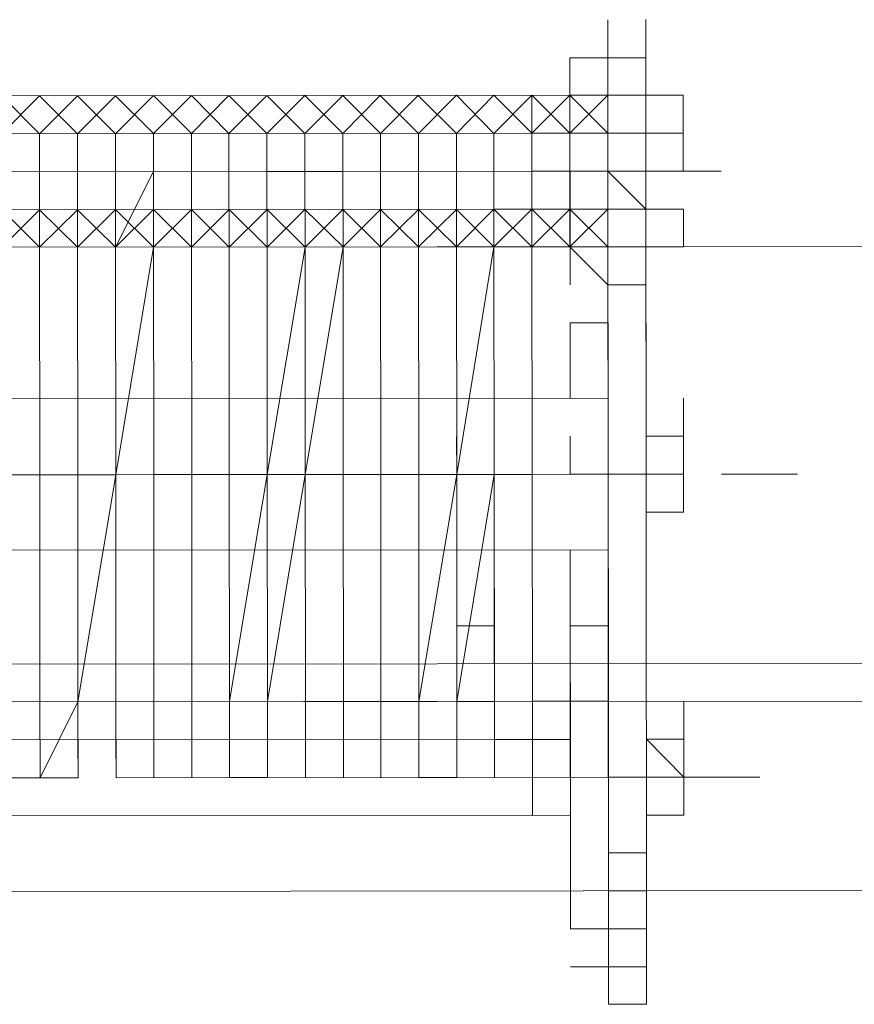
# Model space of a CAD drawing. Header units: inches. Extents: x -5850 to 5646, y 8947 to 13007.
# Tile 526 of 548: x 1172 to 1182, y 11421 to 11432. Entities that reach past the tile are written whole.
import ezdxf

# ---------------------------------------------------------------- set-up
doc = ezdxf.new("R2010")
doc.units = ezdxf.units.IN
doc.header["$MEASUREMENT"] = 0
doc.layers.add('at_Entity', color=7, linetype='Continuous')

msp = doc.modelspace()

# ---------------------------------------------------------------- linework, layer by layer
at = {"layer": 'at_Entity', "color": 7, "lineweight": 20}
for p, q in [((1178.998, 11431.289), (1178.998, 11431.713)), ((1179.422, 11431.29), (1179.422, 11431.714)), ((1178.575, 11430.871), (1178.574, 11431.289)), ((1178.575, 11430.871), (1178.574, 11431.289)), ((1178.998, 11431.289), (1178.574, 11431.289)), ((1178.574, 11431.289), (1178.998, 11431.289)), ((1178.998, 11431.289), (1179.422, 11431.29)), ((1179.422, 11431.29), (1178.998, 11431.289)), ((1179.422, 11431.29), (1178.998, 11431.289)), ((1179.422, 11431.29), (1178.998, 11431.289)), ((1179.422, 11431.29), (1178.998, 11431.289)), ((1178.999, 11430.871), (1178.998, 11431.289)), ((1179.422, 11430.871), (1179.422, 11431.29)), ((1179.422, 11431.29), (1179.422, 11430.871)), ((1179.422, 11430.871), (1179.422, 11431.29)), ((1179.422, 11430.871), (1179.422, 11431.29)), ((1179.422, 11430.871), (1179.422, 11431.29)), ((1165.058, 11430.859), (1178.999, 11430.871)), ((1178.151, 11430.447), (1178.151, 11430.87)), ((1178.151, 11430.447), (1178.151, 11430.87)), ((1178.151, 11430.447), (1178.151, 11430.87)), ((1178.151, 11430.447), (1178.151, 11430.87)), ((1178.575, 11430.871), (1178.999, 11430.871)), ((1178.999, 11430.447), (1178.999, 11430.871)), ((1178.999, 11430.447), (1178.999, 11430.871)), ((1178.999, 11430.447), (1178.999, 11430.871)), ((1178.999, 11430.871), (1179.422, 11430.871)), ((1178.999, 11430.447), (1178.999, 11430.871)), ((1179.422, 11430.871), (1178.999, 11430.871)), ((1178.999, 11430.447), (1178.999, 11430.871)), ((1178.999, 11430.447), (1178.999, 11430.871)), ((1178.999, 11430.447), (1178.999, 11430.871)), ((1178.999, 11430.447), (1178.999, 11430.871)), ((1179.841, 11430.872), (1179.422, 11430.871)), ((1179.422, 11430.871), (1179.423, 11430.448)), ((1179.423, 11430.448), (1179.422, 11430.871)), ((1179.423, 11430.448), (1179.422, 11430.871)), ((1179.423, 11430.448), (1179.422, 11430.871)), ((1179.841, 11430.872), (1179.841, 11430.448)), ((1179.841, 11430.448), (1179.841, 11430.872)), ((1164.634, 11430.434), (1178.151, 11430.447)), ((1165.482, 11430.435), (1178.151, 11430.447)), ((1172.659, 11430.018), (1172.659, 11430.442)), ((1172.659, 11430.018), (1172.659, 11430.442)), ((1172.659, 11430.018), (1172.659, 11430.442)), ((1173.083, 11430.018), (1173.082, 11430.442)), ((1173.083, 11430.018), (1173.082, 11430.442)), ((1173.507, 11430.019), (1173.506, 11430.442)), ((1173.507, 11430.019), (1173.506, 11430.442)), ((1173.93, 11430.019), (1173.93, 11430.443)), ((1173.93, 11430.019), (1173.93, 11430.443)), ((1173.93, 11430.019), (1173.93, 11430.443)), ((1174.354, 11430.019), (1174.354, 11430.443)), ((1174.354, 11430.019), (1174.354, 11430.443)), ((1174.772, 11430.02), (1174.772, 11430.444)), ((1174.772, 11430.02), (1174.772, 11430.444)), ((1174.772, 11430.02), (1174.772, 11430.444)), ((1175.196, 11430.02), (1175.196, 11430.444)), ((1175.196, 11430.02), (1175.196, 11430.444)), ((1175.62, 11430.02), (1175.62, 11430.444)), ((1175.62, 11430.02), (1175.62, 11430.444)), ((1176.044, 11430.021), (1176.043, 11430.445)), ((1176.044, 11430.021), (1176.043, 11430.445)), ((1176.462, 11430.021), (1176.462, 11430.445)), ((1176.462, 11430.021), (1176.462, 11430.445)), ((1176.886, 11430.022), (1176.886, 11430.445)), ((1176.886, 11430.022), (1176.886, 11430.445)), ((1176.886, 11430.022), (1176.886, 11430.445)), ((1177.31, 11430.022), (1177.309, 11430.446)), ((1177.31, 11430.022), (1177.309, 11430.446)), ((1177.728, 11430.022), (1177.728, 11430.446)), ((1177.728, 11430.022), (1177.728, 11430.446)), ((1178.151, 11430.447), (1178.999, 11430.447)), ((1178.999, 11430.447), (1178.151, 11430.447)), ((1178.999, 11430.447), (1178.151, 11430.447)), ((1178.575, 11430.447), (1178.151, 11430.447)), ((1178.151, 11430.447), (1178.152, 11430.023)), ((1178.152, 11430.023), (1178.151, 11430.447)), ((1178.152, 11430.023), (1178.151, 11430.447)), ((1178.152, 11430.023), (1178.151, 11430.447)), ((1178.575, 11430.447), (1178.576, 11430.023)), ((1178.999, 11430.447), (1178.575, 11430.447)), ((1178.576, 11430.023), (1178.575, 11430.447)), ((1179.423, 11430.448), (1178.999, 11430.447)), ((1179.423, 11430.448), (1178.999, 11430.447)), ((1178.999, 11430.447), (1178.999, 11430.023)), ((1178.999, 11430.023), (1178.999, 11430.447)), ((1178.999, 11430.023), (1178.999, 11430.447)), ((1179.841, 11430.448), (1179.423, 11430.448)), ((1179.423, 11430.024), (1179.423, 11430.448)), ((1179.423, 11430.448), (1179.841, 11430.448)), ((1179.423, 11430.448), (1179.424, 11429.6)), ((1179.424, 11429.6), (1179.423, 11430.448)), ((1179.423, 11430.448), (1179.423, 11430.024)), ((1179.841, 11430.024), (1179.841, 11430.448)), ((1179.841, 11430.024), (1179.841, 11430.448)), ((1179.841, 11430.448), (1179.841, 11430.024)), ((1178.152, 11430.023), (1165.482, 11430.011)), ((1172.659, 11430.018), (1172.66, 11429.176)), ((1172.66, 11429.176), (1172.659, 11430.018)), ((1173.083, 11430.018), (1173.084, 11429.176)), ((1173.084, 11429.176), (1173.083, 11430.018)), ((1173.93, 11430.019), (1173.507, 11429.177)), ((1173.507, 11429.177), (1173.507, 11430.019)), ((1173.507, 11430.019), (1173.507, 11429.177)), ((1173.93, 11430.019), (1173.931, 11429.177)), ((1173.931, 11429.177), (1173.93, 11430.019)), ((1173.93, 11430.019), (1173.931, 11429.177)), ((1174.354, 11430.019), (1174.355, 11429.177)), ((1174.355, 11429.177), (1174.354, 11430.019)), ((1174.772, 11430.02), (1174.773, 11429.178)), ((1174.773, 11429.178), (1174.772, 11430.02)), ((1175.196, 11430.02), (1175.197, 11429.178)), ((1175.197, 11429.178), (1175.196, 11430.02)), ((1176.044, 11430.021), (1175.62, 11430.02)), ((1175.62, 11430.02), (1175.621, 11429.178)), ((1175.621, 11429.178), (1175.62, 11430.02)), ((1175.62, 11430.02), (1175.621, 11429.178)), ((1176.044, 11430.021), (1176.045, 11429.179)), ((1176.045, 11429.179), (1176.044, 11430.021)), ((1176.044, 11430.021), (1176.045, 11429.179)), ((1176.462, 11430.021), (1176.463, 11429.179)), ((1176.463, 11429.179), (1176.462, 11430.021)), ((1176.886, 11430.022), (1176.887, 11429.18)), ((1176.887, 11429.18), (1176.886, 11430.022)), ((1177.31, 11430.022), (1177.31, 11429.18)), ((1177.31, 11429.18), (1177.31, 11430.022)), ((1178.152, 11430.023), (1177.728, 11430.022)), ((1177.728, 11429.599), (1177.728, 11430.022)), ((1177.728, 11430.022), (1177.728, 11429.599)), ((1177.728, 11430.022), (1177.729, 11429.18)), ((1177.728, 11430.022), (1177.728, 11429.599)), ((1177.728, 11429.599), (1177.728, 11430.022)), ((1177.728, 11429.599), (1177.728, 11430.022)), ((1177.728, 11429.599), (1177.728, 11430.022)), ((1178.152, 11430.023), (1178.152, 11429.599)), ((1178.999, 11430.023), (1178.152, 11430.023)), ((1178.152, 11430.023), (1178.152, 11429.599)), ((1178.152, 11429.599), (1178.152, 11430.023)), ((1178.576, 11430.023), (1178.152, 11430.023)), ((1178.152, 11429.599), (1178.152, 11430.023)), ((1178.152, 11429.599), (1178.152, 11430.023)), ((1178.152, 11429.599), (1178.152, 11430.023)), ((1178.152, 11429.599), (1178.152, 11430.023)), ((1178.152, 11429.599), (1178.152, 11430.023)), ((1178.152, 11429.599), (1178.152, 11430.023)), ((1178.152, 11429.599), (1178.152, 11430.023)), ((1178.576, 11430.023), (1178.999, 11430.023)), ((1179.423, 11430.024), (1178.999, 11430.023)), ((1179.423, 11430.024), (1178.999, 11430.023)), ((1179, 11429.6), (1178.999, 11430.023)), ((1179, 11429.6), (1178.999, 11430.023)), ((1178.999, 11430.023), (1179, 11429.6)), ((1179, 11429.6), (1178.999, 11430.023)), ((1179, 11429.6), (1178.999, 11430.023)), ((1179, 11429.6), (1178.999, 11430.023)), ((1179.424, 11429.6), (1179.423, 11430.024)), ((1179.424, 11429.6), (1179.423, 11430.024)), ((1179.424, 11429.6), (1179.423, 11430.024)), ((1179.841, 11430.024), (1179.423, 11430.024)), ((1179.424, 11429.6), (1179.423, 11430.024)), ((1179.424, 11429.6), (1179.423, 11430.024)), ((1178.152, 11429.599), (1165.482, 11429.588)), ((1177.729, 11429.18), (1177.728, 11429.599)), ((1177.729, 11429.18), (1177.728, 11429.599)), ((1177.728, 11429.599), (1178.152, 11429.599)), ((1177.729, 11429.18), (1177.728, 11429.599)), ((1178.152, 11429.599), (1177.728, 11429.599)), ((1177.729, 11429.18), (1177.728, 11429.599)), ((1177.728, 11429.599), (1177.729, 11429.18)), ((1177.729, 11429.18), (1177.728, 11429.599)), ((1177.729, 11429.18), (1177.728, 11429.599)), ((1177.729, 11429.18), (1177.728, 11429.599)), ((1177.729, 11429.18), (1177.728, 11429.599)), ((1178.152, 11429.599), (1179, 11429.6)), ((1179, 11429.6), (1178.152, 11429.599)), ((1178.152, 11429.181), (1178.152, 11429.599)), ((1178.152, 11429.181), (1178.152, 11429.599)), ((1178.152, 11429.181), (1178.152, 11429.599)), ((1178.152, 11429.181), (1178.152, 11429.599)), ((1178.152, 11429.599), (1178.152, 11429.181)), ((1178.152, 11429.181), (1178.152, 11429.599)), ((1178.152, 11429.599), (1178.152, 11429.181)), ((1178.152, 11429.599), (1178.152, 11429.181)), ((1178.152, 11429.181), (1178.152, 11429.599)), ((1178.576, 11429.181), (1178.576, 11429.599)), ((1179, 11429.6), (1179, 11429.181)), ((1179, 11429.181), (1179, 11429.6)), ((1179.424, 11429.6), (1179.842, 11429.6)), ((1179.424, 11429.6), (1179.424, 11429.182)), ((1179.426, 11427.068), (1179.424, 11429.6)), ((1179.842, 11429.6), (1179.842, 11429.182)), ((917.109, 11428.948), (1300.65, 11429.29)), ((1165.059, 11429.169), (1179, 11429.181)), ((1165.059, 11429.169), (1179, 11429.181)), ((1172.66, 11429.176), (1172.662, 11426.639)), ((1172.66, 11429.176), (1172.662, 11426.639)), ((1173.084, 11429.176), (1173.086, 11426.639)), ((1173.084, 11429.176), (1173.086, 11426.639)), ((1173.51, 11426.639), (1173.507, 11429.177)), ((1173.507, 11429.177), (1173.51, 11426.639)), ((1173.51, 11426.639), (1173.507, 11429.177)), ((1173.931, 11429.177), (1173.51, 11426.639)), ((1173.931, 11429.177), (1173.933, 11426.64)), ((1173.933, 11426.64), (1173.931, 11429.177)), ((1174.355, 11429.177), (1174.357, 11426.64)), ((1174.357, 11426.64), (1174.355, 11429.177)), ((1174.773, 11429.178), (1174.775, 11426.64)), ((1174.773, 11429.178), (1174.775, 11426.64)), ((1175.199, 11426.641), (1175.197, 11429.178)), ((1175.197, 11429.178), (1175.199, 11426.641)), ((1175.621, 11429.178), (1175.199, 11426.641)), ((1175.621, 11429.178), (1175.623, 11426.641)), ((1175.623, 11426.641), (1175.621, 11429.178)), ((1176.045, 11429.179), (1175.623, 11426.641)), ((1176.045, 11429.179), (1176.047, 11426.642)), ((1176.047, 11426.642), (1176.045, 11429.179)), ((1176.463, 11429.179), (1176.465, 11426.642)), ((1176.465, 11426.642), (1176.463, 11429.179)), ((1176.887, 11429.18), (1176.889, 11426.642)), ((1176.889, 11426.642), (1176.887, 11429.18)), ((1177.31, 11429.18), (1177.313, 11426.643)), ((1177.313, 11426.643), (1177.31, 11429.18)), ((1177.729, 11429.18), (1177.313, 11426.643)), ((1178.152, 11429.181), (1177.729, 11429.18)), ((1178.152, 11429.181), (1177.729, 11429.18)), ((1177.729, 11429.18), (1178.152, 11429.181)), ((1177.729, 11429.18), (1177.731, 11426.643)), ((1177.731, 11426.643), (1177.729, 11429.18)), ((1177.731, 11426.643), (1177.729, 11429.18)), ((1177.729, 11428.757), (1177.729, 11429.18)), ((1177.729, 11428.757), (1177.729, 11429.18)), ((1177.729, 11428.757), (1177.729, 11429.18)), ((1177.729, 11428.757), (1177.729, 11429.18)), ((1177.729, 11428.757), (1177.729, 11429.18)), ((1178.152, 11429.181), (1178.155, 11426.643)), ((1178.155, 11426.643), (1178.152, 11429.181)), ((1178.155, 11426.643), (1178.152, 11429.181)), ((1178.152, 11429.181), (1179, 11429.181)), ((1179, 11428.758), (1178.576, 11429.181)), ((1179, 11429.181), (1178.576, 11429.181)), ((1178.576, 11429.181), (1179, 11429.181)), ((1179.424, 11429.182), (1179, 11429.181)), ((1179, 11429.181), (1179.424, 11429.182)), ((1179, 11428.758), (1179, 11429.181)), ((1179, 11429.181), (1179.002, 11426.644)), ((1179.002, 11427.068), (1179, 11429.181)), ((1179.842, 11429.182), (1179.424, 11429.182)), ((1179.424, 11429.182), (1179.424, 11428.758)), ((1179.424, 11429.182), (1179.424, 11428.758)), ((1179.426, 11427.068), (1179.424, 11429.182)), ((1177.729, 11428.333), (1177.729, 11428.757)), ((1177.729, 11428.757), (1177.729, 11428.333)), ((1177.729, 11428.333), (1177.729, 11428.757)), ((1177.729, 11428.757), (1177.729, 11428.333)), ((1177.729, 11428.333), (1177.729, 11428.757)), ((1177.729, 11428.333), (1177.729, 11428.757)), ((1177.729, 11428.333), (1177.729, 11428.757)), ((1179.424, 11428.758), (1179, 11428.758)), ((1179.424, 11428.758), (1179, 11428.758)), ((1179.001, 11428.334), (1178.577, 11428.333)), ((1178.577, 11428.333), (1178.578, 11427.491)), ((1178.578, 11427.491), (1178.577, 11428.333)), ((1179.001, 11428.334), (1179.002, 11427.068)), ((1179.002, 11427.068), (1179.001, 11428.334)), ((1165.061, 11427.479), (1179.002, 11427.492)), ((1179.002, 11427.068), (1179.002, 11427.492)), ((1179.002, 11427.492), (1179.003, 11425.802)), ((1179.002, 11427.068), (1179.002, 11427.492)), ((1179.426, 11427.068), (1179.425, 11427.492)), ((1179.426, 11427.068), (1179.425, 11427.492)), ((1179.844, 11427.069), (1179.844, 11427.493)), ((1177.731, 11426.643), (1177.731, 11427.067)), ((1179.002, 11427.068), (1179.003, 11426.22)), ((1179.003, 11426.22), (1179.002, 11427.068)), ((1179.005, 11424.112), (1179.002, 11427.068)), ((1179.426, 11427.068), (1179.844, 11427.069)), ((1179.426, 11426.645), (1179.426, 11427.068)), ((1179.427, 11426.221), (1179.426, 11427.068)), ((1179.426, 11427.068), (1179.426, 11426.645)), ((1179.427, 11426.221), (1179.426, 11427.068)), ((1179.844, 11426.645), (1179.844, 11427.069)), ((1179.844, 11426.645), (1179.844, 11427.069)), ((1179.844, 11427.069), (1179.844, 11426.645)), ((1179.844, 11426.645), (1179.844, 11427.069)), ((1172.662, 11426.639), (1172.664, 11424.107)), ((1172.664, 11424.107), (1172.662, 11426.639)), ((1173.086, 11426.639), (1173.088, 11424.107)), ((1173.088, 11424.107), (1173.086, 11426.639)), ((1173.51, 11426.639), (1173.088, 11424.107)), ((1173.088, 11424.107), (1173.51, 11426.639)), ((1173.51, 11426.639), (1173.512, 11424.108)), ((1173.512, 11424.108), (1173.51, 11426.639)), ((1173.933, 11426.64), (1173.936, 11424.108)), ((1173.936, 11424.108), (1173.933, 11426.64)), ((1174.357, 11426.64), (1174.359, 11424.108)), ((1174.359, 11424.108), (1174.357, 11426.64)), ((1174.778, 11424.109), (1174.775, 11426.64)), ((1174.775, 11426.64), (1174.778, 11424.109)), ((1175.199, 11426.641), (1174.778, 11424.109)), ((1175.202, 11424.109), (1175.199, 11426.641)), ((1175.199, 11426.641), (1175.202, 11424.109)), ((1175.623, 11426.641), (1175.202, 11424.109)), ((1175.623, 11426.641), (1175.625, 11424.109)), ((1175.625, 11424.109), (1175.623, 11426.641)), ((1176.047, 11426.642), (1176.049, 11424.11)), ((1176.049, 11424.11), (1176.047, 11426.642)), ((1176.465, 11426.642), (1176.467, 11424.11)), ((1176.467, 11424.11), (1176.465, 11426.642)), ((1176.891, 11424.111), (1176.889, 11426.642)), ((1176.889, 11426.642), (1176.891, 11424.111)), ((1177.313, 11426.643), (1176.891, 11424.111)), ((1177.315, 11424.111), (1177.313, 11426.643)), ((1177.313, 11426.643), (1177.315, 11424.111)), ((1177.731, 11426.643), (1177.315, 11424.111)), ((1177.731, 11426.643), (1177.733, 11424.111)), ((1177.733, 11424.111), (1177.731, 11426.643)), ((1178.157, 11424.112), (1178.155, 11426.643)), ((1178.155, 11426.643), (1178.157, 11424.112)), ((1178.157, 11424.112), (1178.155, 11426.643)), ((1179.003, 11426.22), (1179.002, 11426.644)), ((1179.003, 11426.22), (1179.002, 11426.644)), ((1179.003, 11426.22), (1179.002, 11426.644)), ((1179.003, 11426.22), (1179.002, 11426.644)), ((1179.002, 11426.644), (1179.003, 11426.22)), ((1179.427, 11426.221), (1179.426, 11426.645)), ((1179.427, 11426.221), (1179.426, 11426.645)), ((1179.427, 11426.221), (1179.426, 11426.645)), ((1179.427, 11426.221), (1179.426, 11426.645)), ((1179.426, 11426.645), (1179.427, 11426.221)), ((1179.428, 11424.113), (1179.426, 11426.645)), ((1179.845, 11426.221), (1179.844, 11426.645)), ((1179.845, 11426.221), (1179.844, 11426.645)), ((1179.845, 11426.221), (1179.844, 11426.645)), ((1179.003, 11426.22), (1179.004, 11424.955)), ((1179.004, 11424.955), (1179.003, 11426.22)), ((1179.005, 11424.112), (1179.003, 11426.22)), ((1179.427, 11426.221), (1179.845, 11426.221)), ((1179.845, 11426.221), (1179.427, 11426.221)), ((1179.003, 11425.802), (1165.062, 11425.79)), ((1178.58, 11424.954), (1178.579, 11425.802)), ((1178.579, 11425.802), (1178.58, 11424.954)), ((1177.732, 11424.953), (1177.732, 11425.377)), ((1177.732, 11424.953), (1177.732, 11425.377)), ((1177.732, 11424.953), (1177.732, 11425.377)), ((1177.732, 11424.953), (1177.732, 11425.377)), ((1177.732, 11424.953), (1177.732, 11425.377)), ((1177.732, 11424.953), (1177.732, 11425.377)), ((1177.732, 11424.953), (1177.732, 11425.377)), ((1178.58, 11424.954), (1178.58, 11425.378)), ((1178.58, 11424.954), (1178.58, 11425.378)), ((1179.004, 11424.955), (1179.003, 11425.378)), ((1179.004, 11424.955), (1179.003, 11425.378)), ((1177.315, 11424.111), (1177.314, 11424.953)), ((1177.315, 11424.111), (1177.314, 11424.953)), ((1177.733, 11424.111), (1177.732, 11424.953)), ((1177.733, 11424.111), (1177.732, 11424.953)), ((1177.733, 11424.53), (1177.732, 11424.953)), ((1177.733, 11424.53), (1177.732, 11424.953)), ((1177.733, 11424.53), (1177.732, 11424.953)), ((1177.733, 11424.53), (1177.732, 11424.953)), ((1177.733, 11424.53), (1177.732, 11424.953)), ((1177.733, 11424.53), (1177.732, 11424.953)), ((1177.733, 11424.53), (1177.732, 11424.953)), ((1178.58, 11424.954), (1179.004, 11424.955)), ((1178.58, 11424.954), (1178.581, 11423.688)), ((1178.583, 11421.575), (1178.58, 11424.954)), ((1179.004, 11424.955), (1179.005, 11424.112)), ((1179.007, 11421.575), (1179.004, 11424.955)), ((917.113, 11424.297), (1335.713, 11424.671)), ((1177.733, 11424.111), (1177.733, 11424.53)), ((1177.733, 11424.111), (1177.733, 11424.53)), ((1177.733, 11424.111), (1177.733, 11424.53)), ((1177.733, 11424.111), (1177.733, 11424.53)), ((1177.733, 11424.111), (1177.733, 11424.53)), ((1178.157, 11424.112), (1178.157, 11424.53)), ((1179.428, 11424.113), (1179.428, 11424.531)), ((886.706, 11423.851), (1300.654, 11424.221)), ((1165.064, 11424.1), (1179.005, 11424.112)), ((1172.664, 11424.107), (1172.665, 11423.259)), ((1172.665, 11423.259), (1172.664, 11424.107)), ((1173.088, 11424.107), (1172.665, 11423.259)), ((1173.088, 11424.107), (1173.089, 11423.26)), ((1173.089, 11423.26), (1173.088, 11424.107)), ((1173.089, 11423.26), (1173.088, 11424.107)), ((1173.512, 11424.108), (1173.513, 11423.26)), ((1173.513, 11423.26), (1173.512, 11424.108)), ((1173.936, 11424.108), (1173.936, 11423.26)), ((1173.936, 11423.26), (1173.936, 11424.108)), ((1174.359, 11424.108), (1174.36, 11423.261)), ((1174.36, 11423.261), (1174.359, 11424.108)), ((1174.778, 11424.109), (1174.778, 11423.261)), ((1174.778, 11424.109), (1174.778, 11423.261)), ((1174.778, 11423.261), (1174.778, 11424.109)), ((1175.202, 11424.109), (1175.202, 11423.261)), ((1175.202, 11423.261), (1175.202, 11424.109)), ((1175.202, 11424.109), (1175.202, 11423.261)), ((1175.625, 11424.109), (1175.626, 11423.262)), ((1175.626, 11423.262), (1175.625, 11424.109)), ((1176.049, 11424.11), (1176.05, 11423.262)), ((1176.05, 11423.262), (1176.049, 11424.11)), ((1176.467, 11424.11), (1176.468, 11423.263)), ((1176.468, 11423.263), (1176.467, 11424.11)), ((1176.891, 11424.111), (1176.892, 11423.263)), ((1176.891, 11424.111), (1176.892, 11423.263)), ((1176.892, 11423.263), (1176.891, 11424.111)), ((1177.315, 11424.111), (1177.316, 11423.263)), ((1177.316, 11423.263), (1177.315, 11424.111)), ((1177.315, 11424.111), (1177.316, 11423.263)), ((1177.733, 11424.111), (1177.734, 11423.264)), ((1177.734, 11423.264), (1177.733, 11424.111)), ((1178.157, 11423.688), (1178.157, 11424.112)), ((1178.158, 11423.264), (1178.157, 11424.112)), ((1178.157, 11424.112), (1178.158, 11423.264)), ((1178.158, 11423.264), (1178.157, 11424.112)), ((1179.005, 11424.112), (1178.157, 11424.112)), ((1178.157, 11423.688), (1178.157, 11424.112)), ((1178.581, 11423.688), (1178.581, 11424.112)), ((1178.581, 11423.688), (1178.581, 11424.112)), ((1179.007, 11421.575), (1179.005, 11424.112)), ((1179.005, 11423.689), (1179.005, 11424.112)), ((1179.005, 11423.689), (1179.005, 11424.112)), ((1179.429, 11423.689), (1179.428, 11424.113)), ((1179.429, 11423.689), (1179.428, 11424.113)), ((1179.429, 11423.689), (1179.428, 11424.113)), ((1179.429, 11423.689), (1179.428, 11424.113)), ((1179.847, 11423.689), (1179.847, 11424.113)), ((1165.488, 11423.677), (1178.157, 11423.688)), ((1172.665, 11423.259), (1172.665, 11423.683)), ((1172.665, 11423.259), (1172.665, 11423.683)), ((1173.089, 11423.26), (1173.088, 11423.683)), ((1173.089, 11423.26), (1173.088, 11423.683)), ((1173.513, 11423.26), (1173.512, 11423.684)), ((1173.513, 11423.26), (1173.512, 11423.684)), ((1173.936, 11423.26), (1173.936, 11423.684)), ((1173.936, 11423.26), (1173.936, 11423.684)), ((1173.936, 11423.26), (1173.936, 11423.684)), ((1174.36, 11423.261), (1174.36, 11423.685)), ((1174.36, 11423.261), (1174.36, 11423.685)), ((1174.778, 11423.261), (1174.778, 11423.685)), ((1174.778, 11423.261), (1174.778, 11423.685)), ((1175.202, 11423.261), (1175.202, 11423.685)), ((1175.202, 11423.261), (1175.202, 11423.685)), ((1175.626, 11423.262), (1175.626, 11423.686)), ((1175.626, 11423.262), (1175.626, 11423.686)), ((1176.05, 11423.262), (1176.049, 11423.686)), ((1176.05, 11423.262), (1176.049, 11423.686)), ((1176.05, 11423.262), (1176.049, 11423.686)), ((1176.468, 11423.263), (1176.468, 11423.686)), ((1176.468, 11423.263), (1176.468, 11423.686)), ((1176.892, 11423.263), (1176.892, 11423.687)), ((1176.892, 11423.263), (1176.892, 11423.687)), ((1177.316, 11423.263), (1177.315, 11423.687)), ((1177.316, 11423.263), (1177.315, 11423.687)), ((1177.734, 11423.264), (1177.734, 11423.688)), ((1177.734, 11423.264), (1177.734, 11423.688)), ((1178.581, 11423.688), (1178.157, 11423.688)), ((1178.158, 11423.264), (1178.157, 11423.688)), ((1178.158, 11422.84), (1178.157, 11423.688)), ((1178.158, 11423.264), (1178.157, 11423.688)), ((1178.158, 11423.264), (1178.157, 11423.688)), ((1178.158, 11423.264), (1178.157, 11423.688)), ((1178.581, 11423.688), (1178.582, 11423.265)), ((1178.581, 11423.688), (1178.582, 11422.841)), ((1179.005, 11423.689), (1179.006, 11422.841)), ((1179.005, 11423.689), (1179.006, 11422.841)), ((1179.005, 11423.689), (1179.005, 11423.265)), ((1179.429, 11423.689), (1179.429, 11423.265)), ((1179.429, 11423.689), (1179.847, 11423.266)), ((1179.429, 11423.265), (1179.429, 11423.689)), ((1179.429, 11423.689), (1179.43, 11422.841)), ((1179.429, 11423.689), (1179.847, 11423.689)), ((1179.429, 11423.265), (1179.429, 11423.689)), ((1179.429, 11423.265), (1179.429, 11423.689)), ((1179.847, 11423.266), (1179.847, 11423.689)), ((1179.847, 11423.266), (1179.847, 11423.689)), ((1172.665, 11423.259), (1173.089, 11423.26)), ((1174.778, 11423.261), (1175.202, 11423.261)), ((1176.892, 11423.263), (1177.316, 11423.263)), ((1178.158, 11422.84), (1178.158, 11423.264)), ((1178.582, 11423.265), (1178.583, 11421.575)), ((1178.582, 11422.841), (1178.582, 11423.265)), ((1179.006, 11422.423), (1179.005, 11423.265)), ((1179.005, 11423.265), (1179.006, 11422.423)), ((1179.006, 11422.841), (1179.005, 11423.265)), ((1179.429, 11423.265), (1179.847, 11423.266)), ((1179.847, 11423.266), (1179.429, 11423.265)), ((1179.43, 11422.423), (1179.429, 11423.265)), ((1179.43, 11422.841), (1179.429, 11423.265)), ((1179.43, 11422.423), (1179.429, 11423.265)), ((1179.43, 11422.841), (1179.429, 11423.265)), ((1179.847, 11423.266), (1179.848, 11422.842)), ((1179.848, 11422.842), (1179.847, 11423.266)), ((1179.847, 11423.266), (1179.848, 11422.842)), ((1178.158, 11422.84), (1165.489, 11422.829)), ((1178.582, 11422.841), (1178.158, 11422.84)), ((1179.006, 11422.423), (1179.006, 11422.841)), ((1179.006, 11422.423), (1179.006, 11422.841)), ((1179.848, 11422.842), (1179.43, 11422.841)), ((1179.43, 11421.999), (1179.43, 11422.841)), ((1179.43, 11422.423), (1179.43, 11422.841)), ((1179.43, 11422.423), (1179.43, 11422.841)), ((1179.007, 11421.999), (1179.006, 11422.423)), ((1179.006, 11422.423), (1179.43, 11422.423)), ((1179.43, 11421.999), (1179.43, 11422.423)), ((1179.43, 11421.999), (1179.43, 11422.423)), ((1335.715, 11422.139), (886.707, 11421.738)), ((1178.583, 11421.575), (1178.583, 11421.999)), ((1179.007, 11421.575), (1179.007, 11421.999)), ((1179.007, 11421.575), (1179.007, 11421.999)), ((1179.007, 11421.999), (1179.43, 11421.999)), ((1179.431, 11421.576), (1179.43, 11421.999)), ((1178.583, 11421.575), (1179.007, 11421.575)), ((1179.431, 11421.576), (1179.007, 11421.575)), ((1179.007, 11421.575), (1179.007, 11421.151)), ((1179.431, 11421.152), (1179.431, 11421.576)), ((1179.008, 11420.733), (1179.007, 11421.151)), ((1179.431, 11420.734), (1179.431, 11421.152)), ((1179.008, 11420.733), (1179.431, 11420.734)), ((1179.431, 11420.734), (1179.008, 11420.733))]:
    msp.add_line(p, q, dxfattribs=at)
at = {"layer": 'at_Entity', "color": 3, "lineweight": 20}
for p, q in [((1179.422, 11431.29), (1178.574, 11431.289)), ((1178.574, 11431.289), (1178.575, 11430.447)), ((1178.577, 11428.757), (1178.574, 11431.289)), ((1178.999, 11430.871), (1178.998, 11431.289)), ((1179.422, 11430.871), (1179.422, 11431.29)), ((1179.422, 11430.871), (1179.422, 11431.29)), ((1179.424, 11429.182), (1179.422, 11431.29)), ((1174.353, 11430.867), (1173.93, 11430.443)), ((1173.93, 11430.443), (1174.353, 11430.867)), ((1174.353, 11430.867), (1174.772, 11430.444)), ((1174.772, 11430.444), (1174.353, 11430.867)), ((1174.772, 11430.867), (1174.354, 11430.443)), ((1175.195, 11430.868), (1174.772, 11430.444)), ((1174.772, 11430.444), (1175.195, 11430.868)), ((1174.772, 11430.867), (1175.196, 11430.444)), ((1175.195, 11430.868), (1175.62, 11430.444)), ((1175.62, 11430.444), (1175.195, 11430.868)), ((1175.619, 11430.868), (1175.196, 11430.444)), ((1175.619, 11430.868), (1176.043, 11430.445)), ((1176.043, 11430.868), (1175.62, 11430.444)), ((1175.62, 11430.444), (1176.043, 11430.868)), ((1176.461, 11430.869), (1176.043, 11430.445)), ((1176.043, 11430.868), (1176.462, 11430.445)), ((1176.462, 11430.445), (1176.043, 11430.868)), ((1176.461, 11430.869), (1176.886, 11430.445)), ((1176.885, 11430.869), (1176.462, 11430.445)), ((1176.462, 11430.445), (1176.885, 11430.869)), ((1176.885, 11430.869), (1177.309, 11430.446)), ((1177.309, 11430.446), (1176.885, 11430.869)), ((1177.309, 11430.87), (1176.886, 11430.445)), ((1177.309, 11430.87), (1177.728, 11430.446)), ((1177.727, 11430.87), (1177.309, 11430.446)), ((1177.309, 11430.446), (1177.727, 11430.87)), ((1177.727, 11430.87), (1178.151, 11430.447)), ((1178.151, 11430.447), (1177.727, 11430.87)), ((1178.151, 11430.87), (1177.728, 11430.446)), ((1178.575, 11430.871), (1178.151, 11430.447)), ((1178.151, 11430.87), (1178.575, 11430.447)), ((1178.999, 11430.871), (1178.575, 11430.871)), ((1178.575, 11430.871), (1178.999, 11430.447)), ((1178.999, 11430.871), (1178.575, 11430.447)), ((1178.575, 11430.447), (1178.575, 11430.871)), ((1178.999, 11430.447), (1178.999, 11430.871)), ((1178.999, 11430.447), (1178.999, 11430.871)), ((1178.999, 11430.447), (1178.999, 11430.871)), ((1178.999, 11430.871), (1178.999, 11430.447)), ((1178.999, 11430.447), (1178.999, 11430.871)), ((1179.422, 11430.871), (1178.999, 11430.871)), ((1179.423, 11430.448), (1179.422, 11430.871)), ((1179.423, 11430.448), (1179.422, 11430.871)), ((1179.841, 11430.448), (1179.841, 11430.872)), ((1172.24, 11430.865), (1172.659, 11430.442)), ((1172.658, 11430.865), (1172.24, 11430.441)), ((1172.24, 11430.441), (1172.658, 11430.865)), ((1172.658, 11430.865), (1173.082, 11430.442)), ((1173.082, 11430.442), (1172.658, 11430.865)), ((1173.082, 11430.866), (1172.659, 11430.442)), ((1173.082, 11430.866), (1173.506, 11430.442)), ((1173.506, 11430.866), (1173.082, 11430.442)), ((1173.082, 11430.442), (1173.506, 11430.866)), ((1173.93, 11430.867), (1173.506, 11430.442)), ((1173.506, 11430.866), (1173.93, 11430.443)), ((1173.93, 11430.443), (1173.506, 11430.866)), ((1173.93, 11430.867), (1174.354, 11430.443)), ((1178.575, 11430.447), (1178.151, 11430.447)), ((1178.575, 11430.447), (1179.423, 11430.448)), ((1178.999, 11430.447), (1178.575, 11430.447)), ((1178.999, 11430.447), (1179.423, 11430.448)), ((1178.999, 11430.447), (1179.423, 11430.448)), ((1179.423, 11430.448), (1178.999, 11430.447)), ((1179.841, 11430.024), (1179.841, 11430.448)), ((1173.083, 11430.018), (1178.152, 11430.023)), ((1180.265, 11430.025), (1178.152, 11430.023)), ((1178.152, 11430.023), (1178.152, 11429.599)), ((1178.152, 11429.599), (1178.152, 11430.023)), ((1178.152, 11429.599), (1178.152, 11430.023)), ((1178.152, 11429.599), (1178.152, 11430.023)), ((1178.576, 11430.023), (1178.576, 11429.599)), ((1178.576, 11429.599), (1178.576, 11430.023)), ((1178.576, 11430.023), (1178.576, 11429.599)), ((1178.576, 11429.599), (1178.576, 11430.023)), ((1178.576, 11430.023), (1178.576, 11429.599)), ((1178.576, 11429.599), (1178.576, 11430.023)), ((1179.423, 11430.024), (1178.999, 11430.023)), ((1178.999, 11430.023), (1179.424, 11429.6)), ((1179, 11429.6), (1178.999, 11430.023)), ((1172.659, 11429.594), (1172.241, 11429.175)), ((1172.241, 11429.594), (1172.66, 11429.176)), ((1172.659, 11429.594), (1173.084, 11429.176)), ((1173.084, 11429.176), (1172.659, 11429.594)), ((1173.083, 11429.594), (1172.66, 11429.176)), ((1172.66, 11429.176), (1173.083, 11429.594)), ((1173.083, 11429.594), (1173.507, 11429.177)), ((1173.507, 11429.595), (1173.084, 11429.176)), ((1173.931, 11429.595), (1173.507, 11429.177)), ((1173.507, 11429.177), (1173.931, 11429.595)), ((1173.507, 11429.595), (1173.931, 11429.177)), ((1173.931, 11429.177), (1173.507, 11429.595)), ((1174.355, 11429.596), (1173.931, 11429.177)), ((1173.931, 11429.595), (1174.355, 11429.177)), ((1174.773, 11429.596), (1174.355, 11429.177)), ((1174.355, 11429.177), (1174.773, 11429.596)), ((1174.355, 11429.596), (1174.773, 11429.178)), ((1174.773, 11429.178), (1174.355, 11429.596)), ((1175.197, 11429.596), (1174.773, 11429.178)), ((1174.773, 11429.596), (1175.197, 11429.178)), ((1175.62, 11429.597), (1175.197, 11429.178)), ((1175.197, 11429.178), (1175.62, 11429.597)), ((1175.197, 11429.596), (1175.621, 11429.178)), ((1175.621, 11429.178), (1175.197, 11429.596)), ((1175.62, 11429.597), (1176.045, 11429.179)), ((1176.044, 11429.597), (1175.621, 11429.178)), ((1176.044, 11429.597), (1176.463, 11429.179)), ((1176.463, 11429.179), (1176.044, 11429.597)), ((1176.462, 11429.597), (1176.045, 11429.179)), ((1176.045, 11429.179), (1176.462, 11429.597)), ((1176.462, 11429.597), (1176.887, 11429.18)), ((1176.886, 11429.598), (1176.463, 11429.179)), ((1176.886, 11429.598), (1177.31, 11429.18)), ((1177.31, 11429.18), (1176.886, 11429.598)), ((1177.31, 11429.598), (1176.887, 11429.18)), ((1176.887, 11429.18), (1177.31, 11429.598)), ((1177.728, 11429.599), (1177.31, 11429.18)), ((1178.152, 11429.599), (1177.31, 11429.598)), ((1177.31, 11429.598), (1177.729, 11429.18)), ((1177.728, 11429.599), (1178.152, 11429.181)), ((1178.152, 11429.181), (1177.728, 11429.599)), ((1177.728, 11429.599), (1177.729, 11429.18)), ((1177.729, 11429.18), (1177.728, 11429.599)), ((1178.152, 11429.599), (1177.729, 11429.18)), ((1177.729, 11429.18), (1178.152, 11429.599)), ((1178.576, 11429.599), (1178.152, 11429.181)), ((1178.152, 11429.599), (1178.576, 11429.181)), ((1178.576, 11429.599), (1179.424, 11429.6)), ((1179, 11429.6), (1178.576, 11429.181)), ((1178.576, 11429.181), (1179, 11429.6)), ((1179, 11429.6), (1178.576, 11429.599)), ((1178.576, 11429.181), (1178.576, 11429.599)), ((1178.576, 11429.599), (1179, 11429.181)), ((1179, 11429.6), (1179.424, 11429.6)), ((1179.424, 11429.6), (1179, 11429.6)), ((1179.424, 11429.182), (1179.424, 11429.6)), ((1179.424, 11429.6), (1179.424, 11429.182)), ((1177.729, 11428.757), (1177.729, 11429.18)), ((1177.729, 11429.18), (1177.729, 11428.333)), ((1177.729, 11428.757), (1177.729, 11429.18)), ((1177.729, 11428.757), (1177.729, 11429.18)), ((1177.729, 11428.757), (1177.729, 11429.18)), ((1178.576, 11429.181), (1179.842, 11429.182)), ((1179, 11429.181), (1178.576, 11429.181)), ((1179, 11428.758), (1179, 11429.181)), ((1179.424, 11429.182), (1179.424, 11428.758)), ((1177.729, 11428.333), (1177.729, 11428.757)), ((1179.424, 11428.758), (1179, 11428.758)), ((1179.844, 11427.069), (1179.844, 11427.493)), ((1172.662, 11426.639), (1172.662, 11427.062)), ((1173.086, 11426.639), (1173.085, 11427.063)), ((1173.51, 11426.639), (1173.509, 11427.063)), ((1173.51, 11426.639), (1173.509, 11427.063)), ((1173.933, 11426.64), (1173.933, 11427.063)), ((1174.357, 11426.64), (1174.357, 11427.064)), ((1175.199, 11426.641), (1175.199, 11427.065)), ((1175.199, 11426.641), (1175.199, 11427.065)), ((1175.623, 11426.641), (1175.623, 11427.065)), ((1175.623, 11426.641), (1175.623, 11427.065)), ((1176.047, 11426.642), (1176.046, 11427.065)), ((1176.047, 11426.642), (1176.046, 11427.065)), ((1176.465, 11426.642), (1176.465, 11427.066)), ((1176.889, 11426.642), (1176.889, 11427.066)), ((1176.889, 11426.642), (1176.889, 11427.066)), ((1177.313, 11426.643), (1177.312, 11427.066)), ((1177.731, 11427.067), (1177.731, 11426.219)), ((1177.731, 11426.643), (1177.731, 11427.067)), ((1177.731, 11426.643), (1177.731, 11427.067)), ((1177.731, 11426.643), (1177.731, 11427.067)), ((1177.731, 11426.643), (1177.731, 11427.067)), ((1178.155, 11426.643), (1178.154, 11427.067)), ((1178.155, 11426.643), (1178.154, 11427.067)), ((1178.579, 11426.644), (1178.578, 11427.068)), ((1178.579, 11426.644), (1178.578, 11427.068)), ((1179.002, 11426.644), (1179.002, 11427.068)), ((1179.002, 11426.644), (1179.002, 11427.068)), ((1179.844, 11426.645), (1179.844, 11427.069)), ((1179.844, 11426.645), (1179.844, 11427.069)), ((1172.662, 11426.639), (1172.244, 11426.638)), ((1173.086, 11426.639), (1172.662, 11426.639)), ((1172.662, 11426.639), (1173.086, 11426.639)), ((1174.357, 11426.64), (1173.086, 11426.639)), ((1173.51, 11426.639), (1173.086, 11426.639)), ((1173.933, 11426.64), (1173.51, 11426.639)), ((1174.357, 11426.64), (1173.933, 11426.64)), ((1174.775, 11426.64), (1174.357, 11426.64)), ((1175.199, 11426.641), (1174.775, 11426.64)), ((1179.426, 11426.645), (1175.199, 11426.641)), ((1175.623, 11426.641), (1175.199, 11426.641)), ((1176.047, 11426.642), (1175.623, 11426.641)), ((1176.047, 11426.642), (1175.623, 11426.641)), ((1176.047, 11426.642), (1176.889, 11426.642)), ((1176.889, 11426.642), (1177.313, 11426.643)), ((1177.731, 11426.643), (1177.313, 11426.643)), ((1177.731, 11426.643), (1178.155, 11426.643)), ((1178.155, 11426.643), (1179.002, 11426.644)), ((1178.579, 11426.644), (1178.155, 11426.643)), ((1178.579, 11426.644), (1178.155, 11426.643)), ((1179.002, 11426.644), (1178.579, 11426.644)), ((1179.002, 11426.644), (1178.579, 11426.644)), ((1179.844, 11426.645), (1179.002, 11426.644)), ((1181.116, 11426.646), (1180.268, 11426.645)), ((1177.314, 11424.953), (1177.314, 11425.377)), ((1177.314, 11424.953), (1177.314, 11425.377)), ((1177.732, 11424.953), (1177.732, 11425.377)), ((1177.314, 11424.953), (1177.732, 11424.953)), ((1177.732, 11424.953), (1177.733, 11424.111)), ((1177.733, 11424.53), (1177.732, 11424.953)), ((1177.733, 11424.53), (1177.732, 11424.953)), ((1177.733, 11424.53), (1177.732, 11424.953)), ((1177.733, 11424.111), (1177.733, 11424.53)), ((1177.733, 11424.111), (1177.733, 11424.53)), ((1177.733, 11424.111), (1177.733, 11424.53)), ((1177.733, 11424.111), (1177.733, 11424.53)), ((1177.733, 11424.111), (1177.315, 11424.111)), ((1178.581, 11423.688), (1177.734, 11423.688)), ((1178.158, 11423.264), (1178.157, 11423.688)), ((1179.847, 11423.266), (1179.847, 11423.689)), ((1172.665, 11423.259), (1171.823, 11423.258)), ((1178.158, 11423.264), (1173.513, 11423.26)), ((1178.158, 11423.264), (1179.005, 11423.265)), ((1178.582, 11423.265), (1178.158, 11423.264)), ((1178.158, 11423.264), (1179.005, 11423.265)), ((1179.005, 11423.265), (1179.847, 11423.266)), ((1180.695, 11423.266), (1179.005, 11423.265)), ((1179.007, 11421.575), (1179.431, 11421.576)), ((1179.431, 11421.152), (1178.583, 11421.151))]:
    msp.add_line(p, q, dxfattribs=at)

doc.saveas('drawing.dxf')
